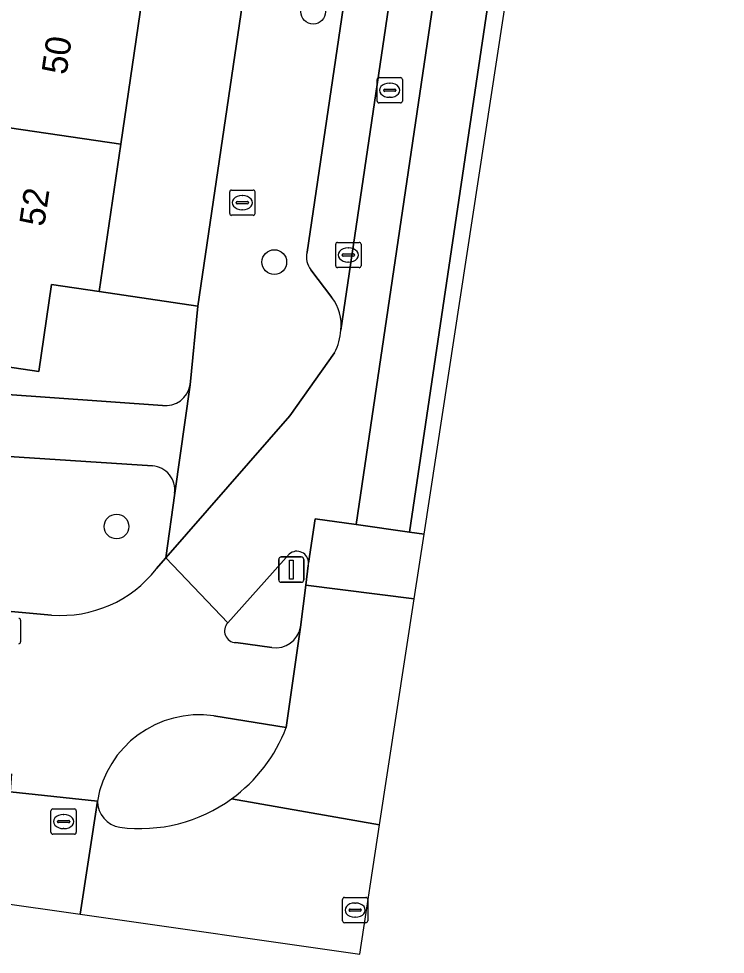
# Model space of a CAD drawing. Extents: x 163683 to 164494, y 382709 to 383872.
# Drawn here: x 164191.7 to 164219.64, y 382892.42 to 382929.41 of the extents above; entities that cross this region are included whole.
import ezdxf

# ---------------------------------------------------------------- set-up
doc = ezdxf.new("R2010")
doc.units = 0
for name, color, linetype in [('IMGEO_Boom', 7, 'Continuous'), ('IMGEO_Brandkraan', 7, 'Continuous'), ('IMGEO_Erf', 7, 'Continuous'), ('IMGEO_Fietspad_gesloten', 7, 'Continuous'), ('IMGEO_Groenvoorziening', 7, 'Continuous'), ('IMGEO_Kolk', 7, 'Continuous'), ('IMGEO_Lichtmast', 7, 'Continuous'), ('IMGEO_Pand', 7, 'Continuous'), ('IMGEO_Pand_nummerreeks', 7, 'Continuous'), ('IMGEO_Parkeervlak_open', 7, 'Continuous'), ('IMGEO_Rijbaan_lokaal_gesloten', 7, 'Continuous'), ('IMGEO_Rijbaan_lokaal_open', 7, 'Continuous'), ('IMGEO_Rioolput', 7, 'Continuous'), ('IMGEO_Verkeerseiland_gesloten', 7, 'Continuous'), ('IMGEO_Voetpad_open', 7, 'Continuous')]:
    doc.layers.add(name, color=color, linetype=linetype)

msp = doc.modelspace()

# ---------------------------------------------------------------- linework, layer by layer
at = {"layer": 'IMGEO_Boom'}
for centre in [(164203.348, 382929.686), (164201.809, 382919.788), (164195.571, 382909.334)]:
    msp.add_circle(centre, 0.489, dxfattribs=at)
at = {"layer": 'IMGEO_Brandkraan'}
for p, q in [((164200.045, 382921.711), (164200.045, 382922.563)), ((164200.12, 382922.637), (164200.972, 382922.637)), ((164200.533, 382922.417), (164200.558, 382922.417)), ((164201.046, 382922.563), (164201.046, 382921.711)), ((164200.304, 382922.131), (164200.304, 382922.143)), ((164200.742, 382922.094), (164200.344, 382922.094)), ((164200.347, 382922.18), (164200.745, 382922.18)), ((164200.788, 382922.143), (164200.788, 382922.131)), ((164200.556, 382921.857), (164200.531, 382921.857)), ((164200.972, 382921.637), (164200.12, 382921.637))]:
    msp.add_line(p, q, dxfattribs=at)
for points in [[(164200.045, 382921.711), (164200.045, 382922.563)], [(164200.12, 382922.637), (164200.972, 382922.637)], [(164201.046, 382922.563), (164201.046, 382921.711)], [(164200.972, 382921.637), (164200.12, 382921.637)]]:
    msp.add_lwpolyline(points, dxfattribs=at)
for centre, radius, start, end in [((164200.122, 382922.561), 0.0765, 91.552, 178.448), ((164200.122, 382922.561), 0.0765, 91.552, 178.448), ((164200.97, 382922.561), 0.0765, 1.552, 88.448), ((164200.97, 382922.561), 0.0765, 1.552, 88.448), ((164200.344, 382922.14), 0.0403, 85.8775, 175.7526), ((164200.341, 382922.13), 0.0366, 178.938, 274.7102), ((164200.745, 382922.137), 0.043, 264.8664, 352.4533), ((164200.749, 382922.142), 0.0386, 1.7309, 96.639), ((164200.122, 382921.713), 0.0765, 181.552, 268.448), ((164200.122, 382921.713), 0.0765, 181.552, 268.448), ((164200.97, 382921.713), 0.0765, 271.552, 358.448), ((164200.97, 382921.713), 0.0765, 271.552, 358.448)]:
    msp.add_arc(centre, radius, start, end, dxfattribs=at)
for centre, major_axis, ratio, start_param, end_param in [((164200.532, 382922.137), (-0.387, 0.002), 0.722429, 4.712389, 7.853982), ((164200.557, 382922.137), (-0.39, 0.002), 0.717154, 1.570796, 4.712389)]:
    msp.add_ellipse(centre, major_axis=major_axis, ratio=ratio, start_param=start_param, end_param=end_param, dxfattribs=at)
at = {"layer": 'IMGEO_Erf'}
msp.add_lwpolyline([(164204.078, 382953.996), (164200.164, 382954.572), (164199.245, 382948.317), (164198.398, 382942.552), (164197.522, 382936.598), (164196.652, 382930.674), (164195.736, 382924.444), (164194.881, 382918.624), (164198.79, 382918.042)], close=True, dxfattribs=at)
at = {"layer": 'IMGEO_Fietspad_gesloten'}
for points in [[(164216.497, 382986.958), (164214.798, 382987.144), (164204.438, 382917.1)], [(164203.164, 382907.88), (164203.42, 382909.642), (164205.045, 382909.418), (164216.497, 382986.958)], [(164204.194, 382916.207), (164202.42, 382913.708), (164197.523, 382908.094), (164199.968, 382905.524), (164202.401, 382908.243)], [(164193.006, 382905.836), (164178.384, 382907.159), (164170.711, 382908.213), (164167.714, 382908.618), (164149.432, 382911.153), (164146.503, 382911.594), (164140.818, 382912.448), (164137.738, 382912.877), (164136.841, 382912.971), (164127.592, 382911.496), (164124.075, 382911.057)], [(164199.968, 382905.524), (164197.523, 382908.094), (164197.14, 382907.655)], [(164199.415, 382901.851), (164202.281, 382901.392), (164202.847, 382905.351)], [(164201.717, 382904.548), (164200.287, 382904.744)], [(164191.424, 382899.552), (164191.37, 382898.846), (164194.817, 382898.479)]]:
    msp.add_lwpolyline(points, dxfattribs=at)
msp.add_lwpolyline([(164190.689, 382894.499), (164194.138, 382894.005), (164194.817, 382898.479), (164191.37, 382898.846)], close=True, dxfattribs=at)
for centre, radius, start, end in [((164202.216, 382917.227), 2.226, 332.7137, 356.7217), ((164202.705, 382907.899), 0.459, 357.6396, 131.4745), ((164193.386, 382910.578), 4.758, 265.4129, 322.087), ((164200.309, 382905.208), 0.465, 137.2485, 267.2381), ((164201.855, 382905.55), 1.012, 262.1639, 348.6328), ((164198.845, 382897.807), 4.084, 81.9757, 170.5341)]:
    msp.add_arc(centre, radius, start, end, dxfattribs=at)
at = {"layer": 'IMGEO_Groenvoorziening'}
for points in [[(164198.79, 382918.042), (164194.881, 382918.624), (164193.004, 382918.9), (164192.5, 382915.467), (164185.568, 382916.487), (164182.597, 382916.924), (164182.341, 382915.186), (164197.384, 382914.124)], [(164198.487, 382914.934), (164198.79, 382918.042)], [(164196.994, 382911.729), (164171.43, 382913.395), (164170.711, 382908.213), (164178.384, 382907.159), (164193.006, 382905.836)], [(164197.14, 382907.655), (164197.523, 382908.094), (164197.87, 382910.659)], [(164202.281, 382901.392), (164199.415, 382901.851)]]:
    msp.add_lwpolyline(points, dxfattribs=at)
for centre, radius, start, end in [((164197.51, 382915.108), 0.992, 262.6867, 349.8975), ((164196.925, 382910.779), 0.952, 352.7622, 85.8516), ((164193.386, 382910.578), 4.758, 265.4129, 322.087), ((164198.845, 382897.807), 4.084, 81.9757, 170.5341), ((164196.493, 382903.585), 6.19, 305.8963, 339.2477), ((164195.871, 382898.483), 1.054, 180.2275, 260.5914), ((164196.486, 382903.591), 6.198, 262.702, 305.9124)]:
    msp.add_arc(centre, radius, start, end, dxfattribs=at)
at = {"layer": 'IMGEO_Kolk'}
for p, q in [((164204.312, 382920.568), (164205.164, 382920.568)), ((164204.237, 382919.642), (164204.237, 382920.494)), ((164204.725, 382920.348), (164204.75, 382920.348)), ((164205.238, 382920.494), (164205.238, 382919.642)), ((164204.496, 382920.062), (164204.496, 382920.074)), ((164204.934, 382920.025), (164204.536, 382920.025)), ((164204.539, 382920.111), (164204.937, 382920.111)), ((164204.98, 382920.074), (164204.98, 382920.062)), ((164205.164, 382919.568), (164204.312, 382919.568)), ((164204.748, 382919.788), (164204.723, 382919.788)), ((164192.979, 382897.245), (164192.979, 382898.097)), ((164193.054, 382898.171), (164193.906, 382898.171)), ((164193.98, 382898.097), (164193.98, 382897.245)), ((164193.238, 382897.665), (164193.238, 382897.677)), ((164193.676, 382897.628), (164193.278, 382897.628)), ((164193.281, 382897.714), (164193.679, 382897.714)), ((164193.467, 382897.951), (164193.492, 382897.951)), ((164193.722, 382897.677), (164193.722, 382897.665)), ((164193.49, 382897.391), (164193.465, 382897.391)), ((164193.906, 382897.171), (164193.054, 382897.171))]:
    msp.add_line(p, q, dxfattribs=at)
for points in [[(164204.312, 382920.568), (164205.164, 382920.568)], [(164204.237, 382919.642), (164204.237, 382920.494)], [(164205.238, 382920.494), (164205.238, 382919.642)], [(164205.164, 382919.568), (164204.312, 382919.568)], [(164192.979, 382897.245), (164192.979, 382898.097)], [(164193.054, 382898.171), (164193.906, 382898.171)], [(164193.98, 382898.097), (164193.98, 382897.245)], [(164193.906, 382897.171), (164193.054, 382897.171)]]:
    msp.add_lwpolyline(points, dxfattribs=at)
for centre, radius, start, end in [((164204.314, 382920.492), 0.0765, 91.552, 178.448), ((164204.314, 382920.492), 0.0765, 91.552, 178.448), ((164205.162, 382920.492), 0.0765, 1.552, 88.448), ((164205.162, 382920.492), 0.0765, 1.552, 88.448), ((164204.536, 382920.071), 0.0403, 85.8775, 175.7526), ((164204.533, 382920.061), 0.0366, 178.938, 274.7102), ((164204.937, 382920.068), 0.043, 264.8664, 352.4533), ((164204.941, 382920.073), 0.0386, 1.7309, 96.639), ((164204.314, 382919.644), 0.0765, 181.552, 268.448), ((164204.314, 382919.644), 0.0765, 181.552, 268.448), ((164205.162, 382919.644), 0.0765, 271.552, 358.448), ((164205.162, 382919.644), 0.0765, 271.552, 358.448), ((164193.056, 382898.095), 0.0765, 91.552, 178.448), ((164193.056, 382898.095), 0.0765, 91.552, 178.448), ((164193.904, 382898.095), 0.0765, 1.552, 88.448), ((164193.904, 382898.095), 0.0765, 1.552, 88.448), ((164193.278, 382897.674), 0.0403, 85.8775, 175.7526), ((164193.275, 382897.664), 0.0366, 178.938, 274.7102), ((164193.679, 382897.671), 0.043, 264.8664, 352.4533), ((164193.683, 382897.676), 0.0386, 1.7309, 96.639), ((164193.056, 382897.247), 0.0765, 181.552, 268.448), ((164193.056, 382897.247), 0.0765, 181.552, 268.448), ((164193.904, 382897.247), 0.0765, 271.552, 358.448), ((164193.904, 382897.247), 0.0765, 271.552, 358.448)]:
    msp.add_arc(centre, radius, start, end, dxfattribs=at)
for centre, major_axis, ratio, start_param, end_param in [((164204.724, 382920.068), (-0.387, 0.002), 0.722429, 4.712389, 7.853982), ((164204.749, 382920.068), (-0.39, 0.002), 0.717154, 1.570796, 4.712389), ((164193.466, 382897.671), (-0.387, 0.002), 0.722429, 4.712389, 7.853982), ((164193.491, 382897.671), (-0.39, 0.002), 0.717154, 1.570796, 4.712389)]:
    msp.add_ellipse(centre, major_axis=major_axis, ratio=ratio, start_param=start_param, end_param=end_param, dxfattribs=at)
at = {"layer": 'IMGEO_Lichtmast'}
for p, q in [((164201.987, 382907.232), (164201.987, 382908.032)), ((164201.987, 382908.032), (164201.987, 382907.232)), ((164202.087, 382908.132), (164202.877, 382908.132)), ((164202.877, 382908.132), (164202.087, 382908.132)), ((164202.977, 382908.032), (164202.977, 382907.232)), ((164202.977, 382907.232), (164202.977, 382908.032)), ((164202.877, 382907.132), (164202.087, 382907.132)), ((164202.087, 382907.132), (164202.877, 382907.132))]:
    msp.add_line(p, q, dxfattribs=at)
msp.add_lwpolyline([(164202.407, 382908.007), (164202.557, 382908.007), (164202.557, 382907.257), (164202.407, 382907.257), (164202.407, 382908.007)], dxfattribs=at)
for centre, start, end in [((164202.087, 382908.032), 90, 180), ((164202.087, 382908.032), 90, 180), ((164202.877, 382908.032), 0, 90), ((164202.877, 382908.032), 360, 90), ((164202.087, 382907.232), 180, 270), ((164202.087, 382907.232), 180, 270), ((164202.877, 382907.232), 270, 0), ((164202.877, 382907.232), 270, 0)]:
    msp.add_arc(centre, 0.1, start, end, dxfattribs=at)
at = {"layer": 'IMGEO_Pand'}
for points in [[(164186.93, 382925.744), (164195.736, 382924.444), (164196.652, 382930.674), (164189.239, 382931.768), (164188.803, 382928.797), (164187.41, 382929.002)], [(164186.93, 382925.744), (164186.296, 382921.434), (164185.568, 382916.487), (164192.5, 382915.467), (164193.004, 382918.9), (164194.881, 382918.624), (164195.736, 382924.444)]]:
    msp.add_lwpolyline(points, close=True, dxfattribs=at)
at = {"layer": 'IMGEO_Parkeervlak_open'}
for points in [[(164204.438, 382917.1), (164214.798, 382987.144)], [(164212.763, 382985.574), (164203.103, 382920.184)], [(164203.258, 382919.487), (164204.086, 382918.388)]]:
    msp.add_lwpolyline(points, dxfattribs=at)
for centre, radius, start, end in [((164203.906, 382919.997), 0.825, 166.8924, 218.1826), ((164202.729, 382917.325), 1.724, 352.5035, 38.067)]:
    msp.add_arc(centre, radius, start, end, dxfattribs=at)
at = {"layer": 'IMGEO_Rijbaan_lokaal_gesloten'}
msp.add_lwpolyline([(164207.73, 382909.028), (164219.529, 382986.027), (164219.642, 382986.502), (164218.67, 382986.633), (164207.15, 382909.112)], close=True, dxfattribs=at)
at = {"layer": 'IMGEO_Rijbaan_lokaal_open'}
msp.add_lwpolyline([(164218.67, 382986.633), (164216.497, 382986.958), (164205.045, 382909.418), (164207.15, 382909.112)], close=True, dxfattribs=at)
for points in [[(164207.34, 382906.477), (164207.73, 382909.028), (164207.15, 382909.112), (164205.045, 382909.418), (164203.42, 382909.642), (164203.164, 382907.88)], [(164203.152, 382907.794), (164203.055, 382907.016), (164207.34, 382906.477)], [(164205.97, 382897.541), (164207.34, 382906.477), (164203.055, 382907.016), (164202.847, 382905.351), (164202.281, 382901.392)], [(164194.138, 382894.005), (164205.186, 382892.423), (164205.97, 382897.541), (164200.122, 382898.571)], [(164194.817, 382898.479), (164194.138, 382894.005)], [(164200.122, 382898.571), (164205.97, 382897.541)]]:
    msp.add_lwpolyline(points, dxfattribs=at)
for centre, radius, start, end in [((164202.688, 382907.903), 0.477, 346.8319, 357.2812), ((164196.493, 382903.585), 6.19, 305.8963, 339.2477), ((164195.871, 382898.483), 1.054, 180.2275, 260.5914), ((164196.486, 382903.591), 6.198, 262.702, 305.9124)]:
    msp.add_arc(centre, radius, start, end, dxfattribs=at)
at = {"layer": 'IMGEO_Rioolput'}
for p, q in [((164205.875, 382926.156), (164205.875, 382927.008)), ((164205.95, 382927.082), (164206.802, 382927.082)), ((164206.363, 382926.862), (164206.388, 382926.862)), ((164206.876, 382927.008), (164206.876, 382926.156)), ((164206.134, 382926.576), (164206.134, 382926.588)), ((164206.572, 382926.539), (164206.174, 382926.539)), ((164206.177, 382926.625), (164206.575, 382926.625)), ((164206.618, 382926.588), (164206.618, 382926.576)), ((164206.386, 382926.302), (164206.361, 382926.302)), ((164206.802, 382926.082), (164205.95, 382926.082)), ((164191.777, 382905.627), (164191.777, 382904.775)), ((164204.581, 382894.668), (164205.433, 382894.668)), ((164204.506, 382893.742), (164204.506, 382894.594)), ((164204.994, 382894.448), (164205.019, 382894.448)), ((164205.507, 382894.594), (164205.507, 382893.742)), ((164204.765, 382894.162), (164204.765, 382894.174)), ((164205.203, 382894.125), (164204.805, 382894.125)), ((164204.808, 382894.211), (164205.206, 382894.211)), ((164205.249, 382894.174), (164205.249, 382894.162)), ((164205.433, 382893.668), (164204.581, 382893.668)), ((164205.017, 382893.888), (164204.992, 382893.888))]:
    msp.add_line(p, q, dxfattribs=at)
for points in [[(164205.875, 382926.156), (164205.875, 382927.008)], [(164205.95, 382927.082), (164206.802, 382927.082)], [(164206.876, 382927.008), (164206.876, 382926.156)], [(164206.802, 382926.082), (164205.95, 382926.082)], [(164191.777, 382905.627), (164191.777, 382904.775)], [(164204.581, 382894.668), (164205.433, 382894.668)], [(164204.506, 382893.742), (164204.506, 382894.594)], [(164205.507, 382894.594), (164205.507, 382893.742)], [(164205.433, 382893.668), (164204.581, 382893.668)]]:
    msp.add_lwpolyline(points, dxfattribs=at)
for centre, radius, start, end in [((164205.952, 382927.006), 0.0765, 91.552, 178.448), ((164205.952, 382927.006), 0.0765, 91.552, 178.448), ((164206.8, 382927.006), 0.0765, 1.552, 88.448), ((164206.8, 382927.006), 0.0765, 1.552, 88.448), ((164206.174, 382926.585), 0.0403, 85.8775, 175.7526), ((164206.171, 382926.575), 0.0366, 178.938, 274.7102), ((164206.575, 382926.582), 0.043, 264.8664, 352.4533), ((164206.579, 382926.587), 0.0386, 1.7309, 96.639), ((164205.952, 382926.158), 0.0765, 181.552, 268.448), ((164205.952, 382926.158), 0.0765, 181.552, 268.448), ((164206.8, 382926.158), 0.0765, 271.552, 358.448), ((164206.8, 382926.158), 0.0765, 271.552, 358.448), ((164191.701, 382905.625), 0.0765, 1.552, 88.448), ((164191.701, 382905.625), 0.0765, 1.552, 88.448), ((164191.701, 382904.777), 0.0765, 271.552, 358.448), ((164191.701, 382904.777), 0.0765, 271.552, 358.448), ((164204.583, 382894.592), 0.0765, 91.552, 178.448), ((164204.583, 382894.592), 0.0765, 91.552, 178.448), ((164205.431, 382894.592), 0.0765, 1.552, 88.448), ((164205.431, 382894.592), 0.0765, 1.552, 88.448), ((164204.805, 382894.171), 0.0403, 85.8775, 175.7526), ((164204.802, 382894.161), 0.0366, 178.938, 274.7102), ((164205.206, 382894.168), 0.043, 264.8664, 352.4533), ((164205.21, 382894.173), 0.0386, 1.7309, 96.639), ((164204.583, 382893.744), 0.0765, 181.552, 268.448), ((164204.583, 382893.744), 0.0765, 181.552, 268.448), ((164205.431, 382893.744), 0.0765, 271.552, 358.448), ((164205.431, 382893.744), 0.0765, 271.552, 358.448)]:
    msp.add_arc(centre, radius, start, end, dxfattribs=at)
for centre, major_axis, ratio, start_param, end_param in [((164206.362, 382926.582), (-0.387, 0.002), 0.722429, 4.712389, 7.853982), ((164206.387, 382926.582), (-0.39, 0.002), 0.717154, 1.570796, 4.712389), ((164204.993, 382894.168), (-0.387, 0.002), 0.722429, 4.712389, 7.853982), ((164205.018, 382894.168), (-0.39, 0.002), 0.717154, 1.570796, 4.712389)]:
    msp.add_ellipse(centre, major_axis=major_axis, ratio=ratio, start_param=start_param, end_param=end_param, dxfattribs=at)
at = {"layer": 'IMGEO_Verkeerseiland_gesloten'}
for points in [[(164202.401, 382908.243), (164199.968, 382905.524)], [(164203.055, 382907.016), (164203.152, 382907.794)], [(164202.847, 382905.351), (164203.055, 382907.016)], [(164200.287, 382904.744), (164201.717, 382904.548)]]:
    msp.add_lwpolyline(points, dxfattribs=at)
for centre, radius, start, end in [((164202.705, 382907.899), 0.459, 357.6396, 131.4745), ((164202.688, 382907.903), 0.477, 346.8319, 357.2812), ((164200.309, 382905.208), 0.465, 137.2485, 267.2381), ((164201.855, 382905.55), 1.012, 262.1639, 348.6328)]:
    msp.add_arc(centre, radius, start, end, dxfattribs=at)
at = {"layer": 'IMGEO_Voetpad_open'}
for points in [[(164210.49, 382995.695), (164209.672, 382992.036), (164204.502, 382956.879), (164204.078, 382953.996), (164198.79, 382918.042), (164198.487, 382914.934), (164197.87, 382910.659), (164197.523, 382908.094), (164202.42, 382913.708), (164204.194, 382916.207)], [(164203.103, 382920.184), (164212.763, 382985.574)], [(164204.086, 382918.388), (164203.258, 382919.487)], [(164182.341, 382915.186), (164182.042, 382915.205), (164180.74, 382915.288), (164176.863, 382915.536), (164171.462, 382915.999), (164169.241, 382916.19), (164168.317, 382916.269), (164158.939, 382917.073), (164153.095, 382917.572), (164150.234, 382917.907), (164149.954, 382915.563), (164152.525, 382915.27), (164159.18, 382914.575), (164167.673, 382913.758), (164168.314, 382913.667), (164171.43, 382913.395), (164196.994, 382911.729)], [(164197.384, 382914.124), (164182.341, 382915.186)], [(164197.87, 382910.659), (164198.487, 382914.934)]]:
    msp.add_lwpolyline(points, dxfattribs=at)
for centre, radius, start, end in [((164203.906, 382919.997), 0.825, 166.8924, 218.1826), ((164202.729, 382917.325), 1.724, 352.5035, 38.067), ((164202.216, 382917.227), 2.226, 332.7137, 356.7217), ((164197.51, 382915.108), 0.992, 262.6867, 349.8975), ((164196.925, 382910.779), 0.952, 352.7622, 85.8516)]:
    msp.add_arc(centre, radius, start, end, dxfattribs=at)

# ---------------------------------------------------------------- texts
at = {"layer": 'IMGEO_Pand_nummerreeks'}
for s, p in [('50', (164193.59, 382927.163)), ('52', (164192.708, 382921.165))]:
    msp.add_text(s, height=1, rotation=81.6395, dxfattribs=at).set_placement(p)

doc.saveas('drawing.dxf')
